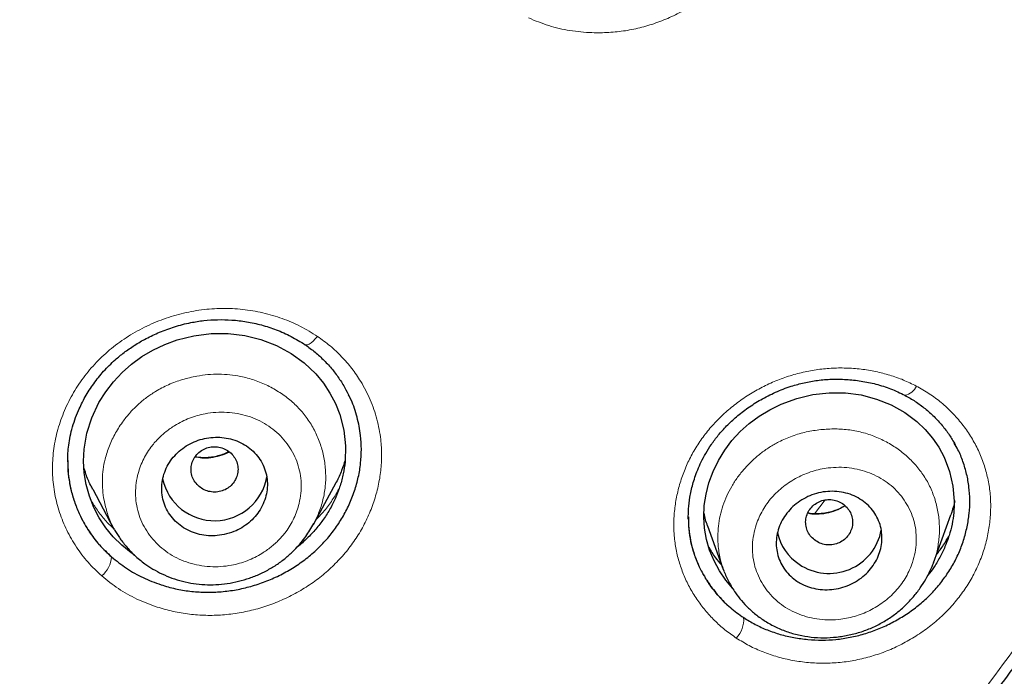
# Model space of a CAD drawing. Header units: millimetres. Extents: x 8 to 846, y 12 to 2113.
# Tile 285 of 515: x 507 to 524, y 1793 to 1804. Entities that reach past the tile are written whole.
import ezdxf

# ---------------------------------------------------------------- set-up
doc = ezdxf.new("R2010")
doc.units = ezdxf.units.MM

msp = doc.modelspace()

# ---------------------------------------------------------------- linework, layer by layer
at = {"color": 7, "linetype": 'Continuous', "lineweight": 30}
for p, q in [((508.039, 1796.345), (508.039, 1796.323)), ((508.462, 1795.854), (508.818, 1795.185)), ((512.221, 1795.254), (512.604, 1795.972)), ((518.602, 1795.371), (518.603, 1795.351)), ((522.776, 1794.6), (523.068, 1795.419)), ((508.834, 1795.168), (508.822, 1795.188)), ((518.927, 1795.234), (519.194, 1794.486)), ((508.837, 1795.168), (508.829, 1795.176)), ((519.209, 1794.458), (519.199, 1794.488))]:
    msp.add_line(p, q, dxfattribs=at)
at = {"color": 8, "linetype": 'Continuous', "lineweight": 0}
msp.add_line((520.93, 1795.674), (520.747, 1795.439), dxfattribs=at)
at = {"color": 7, "linetype": 'Continuous', "lineweight": 30, "flags": 128}
for points in [[(509.166, 1794.739), (509.118, 1794.77), (508.956, 1794.9), (508.812, 1795.042), (508.682, 1795.2), (508.571, 1795.368), (508.478, 1795.547), (508.404, 1795.737), (508.349, 1795.935), (508.316, 1796.135), (508.304, 1796.336), (508.314, 1796.539), (508.361, 1796.81), (508.446, 1797.074), (508.568, 1797.33), (508.682, 1797.514), (508.813, 1797.685), (508.96, 1797.842), (509.123, 1797.987), (509.299, 1798.115), (509.487, 1798.226), (509.687, 1798.321), (509.899, 1798.398), (510.184, 1798.47), (510.476, 1798.508), (510.766, 1798.51), (511.051, 1798.476), (511.326, 1798.407), (511.592, 1798.303), (511.84, 1798.169), (512.063, 1798.008), (512.259, 1797.82), (512.389, 1797.663), (512.5, 1797.494), (512.593, 1797.316), (512.667, 1797.126), (512.736, 1796.861), (512.766, 1796.593), (512.758, 1796.321), (512.758, 1796.321)], [(519.353, 1794.17), (519.237, 1794.307), (519.13, 1794.466), (519.038, 1794.636), (518.964, 1794.817), (518.911, 1795.002), (518.878, 1795.19), (518.865, 1795.382), (518.873, 1795.578), (518.902, 1795.772), (518.952, 1795.965), (519.023, 1796.156), (519.113, 1796.343), (519.22, 1796.518), (519.344, 1796.683), (519.485, 1796.836), (519.639, 1796.976), (519.807, 1797.1), (519.989, 1797.21), (520.184, 1797.306), (520.448, 1797.403), (520.723, 1797.469), (520.999, 1797.5), (521.274, 1797.498), (521.543, 1797.461), (521.807, 1797.392), (522.056, 1797.292), (522.285, 1797.164), (522.491, 1797.008), (522.631, 1796.874), (522.755, 1796.728), (522.863, 1796.57), (522.954, 1796.4), (523.048, 1796.158), (523.106, 1795.909), (523.128, 1795.652), (523.128, 1795.652)]]:
    msp.add_lwpolyline(points, dxfattribs=at)
at = {"color": 8, "linetype": 'Continuous', "lineweight": 0, "flags": 128}
msp.add_lwpolyline([(512.287, 1798.458), (512.25, 1798.415), (512.214, 1798.378), (512.178, 1798.349), (512.144, 1798.328), (512.115, 1798.316), (512.09, 1798.313), (512.078, 1798.317)], dxfattribs=at)
at = {"color": 8, "linetype": 'Continuous', "lineweight": 0}
for centre, radius, start, end in [((522.24, 1797.714), 0.263, 280.4439, 337.1981), ((508.348, 1794.724), 0.434, 307.6631, 357.2488), ((519.106, 1793.63), 0.438, 315.1553, 5.0332)]:
    msp.add_arc(centre, radius, start, end, dxfattribs=at)
at = {"color": 7, "linetype": 'Continuous', "lineweight": 30}
for centre, radius, start, end in [((510.535, 1796.224), 0.905, 192.3768, 350.0001), ((520.964, 1795.302), 0.867, 192.4379, 236.61), ((520.996, 1795.327), 0.906, 235.7799, 349.3882)]:
    msp.add_arc(centre, radius, start, end, dxfattribs=at)
for points, knots in [([(478.038, 1882.285), (478.896, 1882.275), (480.611, 1882.254), (483.18, 1882.085), (485.738, 1881.818), (488.282, 1881.442), (490.807, 1880.962), (493.308, 1880.377), (495.918, 1879.65), (498.626, 1878.762), (501.417, 1877.692), (504.148, 1876.485), (506.812, 1875.146), (509.403, 1873.68), (511.795, 1872.166), (513.995, 1870.628), (516.013, 1869.085), (517.96, 1867.459), (519.833, 1865.754), (521.626, 1863.97), (523.337, 1862.114), (524.964, 1860.187), (526.503, 1858.195), (527.952, 1856.14), (529.308, 1854.028), (530.57, 1851.861), (531.733, 1849.644), (532.795, 1847.379), (533.808, 1844.944), (534.747, 1842.335), (535.589, 1839.551), (536.286, 1836.73), (536.835, 1833.878), (537.236, 1831.004), (537.475, 1828.251), (537.574, 1825.629), (537.556, 1823.143), (537.425, 1820.66), (537.184, 1818.185), (536.832, 1815.723), (536.371, 1813.277), (535.802, 1810.852), (535.125, 1808.454), (534.342, 1806.086), (533.454, 1803.752), (532.461, 1801.459), (531.365, 1799.21), (530.17, 1797.008), (528.806, 1794.739), (527.256, 1792.418), (525.504, 1790.062), (523.633, 1787.794), (521.644, 1785.621), (519.55, 1783.541), (518.065, 1782.245), (517.323, 1781.597)], [0, 0, 0, 0, 0.017859, 0.035717, 0.053574, 0.07143, 0.089287, 0.107143, 0.125, 0.145832, 0.166666, 0.1875, 0.208333, 0.229166, 0.249999, 0.267856, 0.285713, 0.303571, 0.321429, 0.339287, 0.357144, 0.375001, 0.392858, 0.410715, 0.428572, 0.446429, 0.464286, 0.482143, 0.500002, 0.520835, 0.541668, 0.562501, 0.583334, 0.604167, 0.624999, 0.642856, 0.660713, 0.678571, 0.696428, 0.714286, 0.732144, 0.750003, 0.76786, 0.785718, 0.803575, 0.821433, 0.839289, 0.857146, 0.875003, 0.895835, 0.916668, 0.9375, 0.958333, 0.979167, 1, 1, 1, 1]), ([(478.038, 1768.871), (478.645, 1768.876), (479.858, 1768.887), (481.674, 1768.973), (483.484, 1769.11), (485.288, 1769.304), (487.085, 1769.552), (488.872, 1769.856), (490.596, 1770.202), (492.255, 1770.586), (493.851, 1771.003), (495.432, 1771.463), (496.998, 1771.967), (498.55, 1772.514), (500.137, 1773.124), (501.754, 1773.8), (503.395, 1774.546), (505.006, 1775.34), (506.589, 1776.181), (508.142, 1777.071), (509.668, 1778.008), (511.124, 1778.965), (512.509, 1779.937), (513.823, 1780.915), (515.105, 1781.929), (516.356, 1782.978), (517.576, 1784.061), (518.798, 1785.211), (520.018, 1786.429), (521.228, 1787.717), (522.396, 1789.041), (523.52, 1790.401), (524.602, 1791.797), (525.642, 1793.23), (526.612, 1794.657), (527.511, 1796.072), (528.34, 1797.464), (529.125, 1798.876), (529.867, 1800.307), (530.564, 1801.756), (531.236, 1803.267), (531.878, 1804.839), (532.485, 1806.474), (533.038, 1808.126), (533.538, 1809.796), (533.984, 1811.484), (534.378, 1813.192), (534.708, 1814.867), (534.979, 1816.504), (535.193, 1818.095), (535.36, 1819.688), (535.478, 1821.283), (535.549, 1822.881), (535.572, 1824.526), (535.543, 1826.217), (535.456, 1827.953), (535.312, 1829.687), (535.111, 1831.419), (534.854, 1833.15), (534.54, 1834.877), (534.181, 1836.547), (533.783, 1838.155), (533.353, 1839.7), (532.878, 1841.229), (532.357, 1842.742), (531.792, 1844.24), (531.191, 1845.699), (530.557, 1847.12), (529.893, 1848.502), (529.189, 1849.867), (528.444, 1851.215), (527.66, 1852.546), (526.836, 1853.859), (525.975, 1855.15), (525.065, 1856.436), (524.109, 1857.711), (523.102, 1858.975), (522.06, 1860.21), (520.981, 1861.414), (519.866, 1862.589), (518.733, 1863.715), (517.585, 1864.793), (516.424, 1865.825), (515.232, 1866.827), (514.01, 1867.798), (512.756, 1868.74), (511.472, 1869.65), (510.162, 1870.527), (508.812, 1871.379), (507.422, 1872.204), (505.991, 1873.001), (504.537, 1873.757), (503.062, 1874.472), (501.565, 1875.145), (500.072, 1875.767), (498.584, 1876.339), (497.105, 1876.862), (495.61, 1877.347), (494.098, 1877.792), (492.57, 1878.197), (491.026, 1878.564), (489.47, 1878.889), (487.883, 1879.179), (486.269, 1879.428), (484.628, 1879.635), (482.984, 1879.797), (481.338, 1879.912), (479.689, 1879.983), (478.588, 1879.992), (478.038, 1879.997)], [0, 0, 0, 0, 0.010081, 0.020137, 0.030179, 0.040216, 0.050257, 0.060311, 0.070335, 0.079491, 0.088633, 0.097767, 0.1069, 0.116039, 0.125192, 0.135253, 0.145282, 0.155288, 0.16528, 0.175267, 0.185259, 0.195301, 0.204496, 0.213673, 0.222839, 0.232002, 0.241168, 0.250345, 0.260322, 0.270285, 0.280246, 0.290212, 0.300194, 0.310203, 0.320293, 0.329526, 0.338727, 0.347904, 0.357065, 0.366218, 0.375372, 0.385323, 0.395264, 0.405207, 0.415162, 0.425139, 0.435149, 0.445226, 0.454443, 0.463632, 0.472801, 0.481959, 0.491116, 0.500279, 0.510233, 0.520184, 0.530144, 0.540125, 0.550137, 0.560192, 0.570258, 0.579448, 0.588609, 0.59775, 0.60688, 0.616007, 0.625139, 0.633867, 0.642594, 0.651329, 0.660077, 0.668845, 0.677642, 0.686473, 0.695244, 0.704395, 0.713529, 0.722653, 0.731774, 0.740899, 0.750037, 0.758756, 0.767483, 0.776222, 0.78498, 0.793764, 0.802579, 0.811433, 0.820208, 0.829363, 0.838502, 0.847632, 0.856762, 0.865897, 0.875044, 0.883755, 0.89247, 0.901196, 0.909939, 0.918704, 0.927499, 0.936329, 0.945126, 0.954305, 0.963462, 0.972602, 0.981734, 0.990864, 1, 1, 1, 1]), ([(535.073, 1824.397), (535.066, 1823.725), (535.051, 1822.382), (534.932, 1820.371), (534.742, 1818.364), (534.474, 1816.362), (534.129, 1814.366), (533.717, 1812.417), (533.244, 1810.522), (532.715, 1808.685), (532.121, 1806.869), (531.461, 1805.073), (530.724, 1803.268), (529.908, 1801.458), (529.008, 1799.648), (528.038, 1797.869), (527, 1796.122), (525.893, 1794.407), (524.742, 1792.761), (523.556, 1791.186), (522.339, 1789.684), (521.07, 1788.224), (519.748, 1786.806), (518.352, 1785.41), (516.88, 1784.039), (515.33, 1782.699), (513.726, 1781.411), (512.067, 1780.176), (510.358, 1778.997), (508.639, 1777.9), (506.922, 1776.885), (505.209, 1775.949), (503.465, 1775.073), (501.691, 1774.255), (499.855, 1773.483), (497.956, 1772.762), (495.995, 1772.096), (494.005, 1771.499), (491.985, 1770.97), (489.939, 1770.512), (487.915, 1770.132), (485.922, 1769.828), (483.966, 1769.596), (482.008, 1769.43), (480.046, 1769.329), (478.039, 1769.294), (475.989, 1769.329), (473.899, 1769.439), (471.814, 1769.623), (469.736, 1769.882), (467.665, 1770.215), (465.649, 1770.612), (463.692, 1771.068), (461.798, 1771.576), (459.928, 1772.146), (458.081, 1772.777), (456.215, 1773.485), (454.335, 1774.275), (452.445, 1775.15), (450.593, 1776.091), (448.777, 1777.097), (446.997, 1778.168), (445.29, 1779.281), (443.66, 1780.427), (442.108, 1781.599), (440.602, 1782.82), (439.144, 1784.088), (437.701, 1785.433), (436.278, 1786.855), (434.883, 1788.358), (433.548, 1789.908), (432.272, 1791.504), (431.053, 1793.15), (429.917, 1794.808), (428.862, 1796.472), (427.89, 1798.133), (426.98, 1799.822), (426.132, 1801.539), (425.331, 1803.319), (424.581, 1805.161), (423.889, 1807.061), (423.27, 1808.981), (422.725, 1810.921), (422.252, 1812.885), (421.859, 1814.835), (421.544, 1816.763), (421.303, 1818.662), (421.132, 1820.568), (421.025, 1822.48), (421.012, 1823.758), (421.006, 1824.397)], [0, 0, 0, 0, 0.011647, 0.023279, 0.034914, 0.046569, 0.058262, 0.069997, 0.081033, 0.092045, 0.103046, 0.114051, 0.125075, 0.136674, 0.148268, 0.159874, 0.171507, 0.183184, 0.194903, 0.205931, 0.216944, 0.227954, 0.238974, 0.250018, 0.2616, 0.2732, 0.284834, 0.296518, 0.308264, 0.319998, 0.330999, 0.341975, 0.352941, 0.363907, 0.374886, 0.386463, 0.398058, 0.409684, 0.421356, 0.433089, 0.444843, 0.455871, 0.466863, 0.477832, 0.488791, 0.499751, 0.51144, 0.523115, 0.53479, 0.54648, 0.558201, 0.569925, 0.580927, 0.591892, 0.602833, 0.61376, 0.624687, 0.6364, 0.648087, 0.659761, 0.671439, 0.683135, 0.694871, 0.705904, 0.716895, 0.727858, 0.738804, 0.749746, 0.761426, 0.773081, 0.784724, 0.796373, 0.808043, 0.819784, 0.830839, 0.841857, 0.852852, 0.863839, 0.87483, 0.886496, 0.898127, 0.909738, 0.921348, 0.932974, 0.944696, 0.955762, 0.96681, 0.977856, 0.988914, 1, 1, 1, 1]), ([(421.626, 1820.903), (421.63, 1820.848), (421.638, 1820.728), (421.654, 1820.534), (421.672, 1820.308), (421.694, 1820.05), (421.718, 1819.768), (421.746, 1819.472), (421.791, 1819.007), (421.859, 1818.385), (421.95, 1817.641), (422.046, 1816.946), (422.144, 1816.293), (422.248, 1815.649), (422.388, 1814.851), (422.571, 1813.899), (422.809, 1812.791), (423.069, 1811.69), (423.366, 1810.544), (423.702, 1809.355), (424.082, 1808.125), (424.492, 1806.904), (424.931, 1805.693), (425.4, 1804.494), (425.898, 1803.305), (426.425, 1802.129), (426.982, 1800.963), (427.568, 1799.808), (428.184, 1798.665), (428.827, 1797.536), (429.497, 1796.422), (430.191, 1795.329), (430.906, 1794.258), (431.643, 1793.211), (432.404, 1792.18), (433.193, 1791.161), (434.012, 1790.153), (434.861, 1789.158), (435.735, 1788.183), (436.632, 1787.229), (437.552, 1786.295), (438.495, 1785.382), (439.46, 1784.492), (440.448, 1783.623), (441.456, 1782.778), (442.484, 1781.956), (443.532, 1781.157), (444.593, 1780.386), (445.664, 1779.645), (446.746, 1778.932), (447.844, 1778.245), (448.965, 1777.577), (450.11, 1776.931), (451.277, 1776.306), (452.46, 1775.709), (453.658, 1775.139), (454.869, 1774.596), (456.094, 1774.081), (457.331, 1773.595), (458.58, 1773.137), (459.839, 1772.709), (461.107, 1772.309), (462.385, 1771.938), (463.664, 1771.598), (464.943, 1771.288), (466.219, 1771.01), (467.501, 1770.76), (468.797, 1770.537), (470.107, 1770.342), (471.43, 1770.175), (472.758, 1770.039), (474.088, 1769.933), (475.422, 1769.858), (476.759, 1769.813), (478.097, 1769.8), (479.434, 1769.816), (480.768, 1769.863), (482.099, 1769.941), (483.426, 1770.049), (484.743, 1770.187), (486.047, 1770.353), (487.339, 1770.547), (488.626, 1770.769), (489.917, 1771.022), (491.21, 1771.306), (492.506, 1771.622), (493.795, 1771.967), (495.075, 1772.341), (496.346, 1772.744), (497.606, 1773.176), (498.855, 1773.637), (500.09, 1774.126), (501.311, 1774.642), (502.519, 1775.186), (503.712, 1775.757), (504.885, 1776.351), (506.035, 1776.969), (507.163, 1777.608), (508.276, 1778.272), (509.381, 1778.965), (510.477, 1779.688), (511.562, 1780.442), (512.63, 1781.221), (513.679, 1782.023), (514.708, 1782.85), (515.716, 1783.699), (516.702, 1784.57), (517.665, 1785.462), (518.604, 1786.374), (519.52, 1787.308), (520.413, 1788.262), (521.278, 1789.231), (522.113, 1790.213), (522.92, 1791.208), (523.703, 1792.221), (524.468, 1793.259), (525.213, 1794.322), (525.937, 1795.408), (526.634, 1796.511), (527.304, 1797.629), (527.946, 1798.761), (528.56, 1799.908), (529.145, 1801.065), (529.7, 1802.233), (530.225, 1803.411), (530.721, 1804.6), (531.188, 1805.802), (531.625, 1807.014), (532.033, 1808.237), (532.412, 1809.468), (532.76, 1810.708), (533.079, 1811.955), (533.367, 1813.208), (533.624, 1814.467), (533.814, 1815.524), (533.953, 1816.388), (534.053, 1817.064), (534.148, 1817.769), (534.222, 1818.387), (534.279, 1818.901), (534.319, 1819.295), (534.354, 1819.667), (534.38, 1819.972), (534.4, 1820.216), (534.415, 1820.402), (534.427, 1820.561), (534.437, 1820.692), (534.446, 1820.792), (534.451, 1820.852), (534.453, 1820.878)], [0, 0, 0, 0, 0.000972, 0.00214, 0.003506, 0.005071, 0.006833, 0.008669, 0.010483, 0.01536, 0.020074, 0.024147, 0.02815, 0.032108, 0.036022, 0.042913, 0.049781, 0.056648, 0.063516, 0.07132, 0.079124, 0.086927, 0.094729, 0.102526, 0.110315, 0.118106, 0.125905, 0.133736, 0.141568, 0.149401, 0.157234, 0.165071, 0.172773, 0.180477, 0.188169, 0.195855, 0.203695, 0.211534, 0.219373, 0.22721, 0.235046, 0.242882, 0.250729, 0.258566, 0.266406, 0.274247, 0.282088, 0.289927, 0.297623, 0.305312, 0.312993, 0.320676, 0.328514, 0.336353, 0.344191, 0.352031, 0.359872, 0.367717, 0.37557, 0.383406, 0.391244, 0.399082, 0.406919, 0.414756, 0.42245, 0.430139, 0.437816, 0.445493, 0.45333, 0.461167, 0.469006, 0.476845, 0.484688, 0.492542, 0.500414, 0.508269, 0.516104, 0.523931, 0.531754, 0.539576, 0.547258, 0.554937, 0.562615, 0.570292, 0.578136, 0.585988, 0.593841, 0.601695, 0.60955, 0.617404, 0.625259, 0.633094, 0.640923, 0.648747, 0.656569, 0.664391, 0.672072, 0.679754, 0.687435, 0.695118, 0.702963, 0.710816, 0.718673, 0.72653, 0.734389, 0.742246, 0.7501, 0.757929, 0.765748, 0.773567, 0.781388, 0.789209, 0.796892, 0.804574, 0.81226, 0.819951, 0.82781, 0.835667, 0.843519, 0.85137, 0.859219, 0.867068, 0.874915, 0.882713, 0.890504, 0.898295, 0.906097, 0.913906, 0.921715, 0.929526, 0.937336, 0.945145, 0.952949, 0.960746, 0.968542, 0.972526, 0.976679, 0.980999, 0.985489, 0.988029, 0.990437, 0.992707, 0.994838, 0.996024, 0.997162, 0.998233, 0.998944, 0.999532, 1, 1, 1, 1]), ([(508.036, 1796.32), (508.036, 1796.359), (508.037, 1796.441), (508.048, 1796.575), (508.07, 1796.721), (508.106, 1796.877), (508.155, 1797.037), (508.227, 1797.222), (508.331, 1797.43), (508.474, 1797.655), (508.644, 1797.868), (508.82, 1798.043), (508.998, 1798.188), (509.173, 1798.311), (509.375, 1798.428), (509.603, 1798.535), (509.857, 1798.628), (510.11, 1798.693), (510.356, 1798.732), (510.591, 1798.747), (510.834, 1798.741), (511.084, 1798.712), (511.338, 1798.656), (511.592, 1798.573), (511.844, 1798.463), (511.999, 1798.366), (512.078, 1798.317)], [0, 0, 0, 0, 0.0251851, 0.0521811, 0.0810663, 0.1118644, 0.1434675, 0.1753144, 0.2235204, 0.2722543, 0.3215293, 0.371384, 0.4061079, 0.4440654, 0.4852949, 0.5297781, 0.5774574, 0.6282388, 0.6683083, 0.7101269, 0.7537962, 0.7993613, 0.8468242, 0.8961423, 0.9472349, 1, 1, 1, 1]), ([(512.078, 1798.317), (512.136, 1798.275), (512.25, 1798.192), (512.404, 1798.049), (512.544, 1797.895), (512.668, 1797.728), (512.773, 1797.557), (512.828, 1797.437), (512.854, 1797.38)], [0, 0, 0, 0, 0.169241, 0.338461, 0.50774, 0.677059, 0.846338, 1, 1, 1, 1]), ([(518.6, 1795.348), (518.601, 1795.405), (518.602, 1795.526), (518.626, 1795.725), (518.666, 1795.906), (518.713, 1796.062), (518.761, 1796.189), (518.821, 1796.326), (518.898, 1796.471), (518.994, 1796.624), (519.112, 1796.78), (519.254, 1796.939), (519.422, 1797.095), (519.617, 1797.246), (519.838, 1797.387), (520.086, 1797.513), (520.333, 1797.607), (520.574, 1797.673), (520.804, 1797.713), (521.044, 1797.733), (521.292, 1797.729), (521.545, 1797.702), (521.798, 1797.649), (522.05, 1797.571), (522.208, 1797.495), (522.288, 1797.456)], [0, 0, 0, 0, 0.038183, 0.080836, 0.127989, 0.153255, 0.180256, 0.210035, 0.242591, 0.277924, 0.316086, 0.357193, 0.401286, 0.448361, 0.498358, 0.551163, 0.606618, 0.649877, 0.69478, 0.741498, 0.790024, 0.840285, 0.892154, 0.945456, 1, 1, 1, 1]), ([(508.782, 1794.703), (508.865, 1794.636), (509.031, 1794.502), (509.316, 1794.344), (509.597, 1794.232), (509.866, 1794.158), (510.114, 1794.115), (510.365, 1794.097), (510.619, 1794.104), (510.872, 1794.134), (511.123, 1794.189), (511.369, 1794.267), (511.607, 1794.368), (511.835, 1794.49), (512.049, 1794.633), (512.245, 1794.794), (512.423, 1794.973), (512.581, 1795.167), (512.718, 1795.375), (512.831, 1795.595), (512.921, 1795.825), (512.987, 1796.061), (513.027, 1796.298), (513.039, 1796.536), (513.024, 1796.799), (512.968, 1797.082), (512.894, 1797.315), (512.829, 1797.436), (512.813, 1797.466)], [0, 0, 0, 0, 0.049179, 0.098102, 0.147633, 0.185158, 0.222015, 0.25859, 0.295277, 0.332291, 0.368993, 0.405769, 0.443, 0.480354, 0.517129, 0.55374, 0.590607, 0.627282, 0.66383, 0.700662, 0.738178, 0.775469, 0.812246, 0.848915, 0.885887, 0.935084, 0.984102, 1, 1, 1, 1]), ([(522.288, 1797.456), (522.348, 1797.422), (522.468, 1797.354), (522.633, 1797.23), (522.786, 1797.094), (522.923, 1796.944), (523.044, 1796.786), (523.111, 1796.673), (523.143, 1796.618)], [0, 0, 0, 0, 0.167735, 0.335759, 0.504003, 0.672299, 0.840431, 1, 1, 1, 1]), ([(510.697, 1795.082), (510.754, 1795.097), (510.86, 1795.125), (511.001, 1795.197), (511.123, 1795.283), (511.228, 1795.387), (511.316, 1795.506), (511.381, 1795.637), (511.423, 1795.776), (511.439, 1795.919), (511.429, 1796.064), (511.392, 1796.203), (511.331, 1796.334), (511.245, 1796.451), (511.14, 1796.552), (511.017, 1796.633), (510.881, 1796.694), (510.736, 1796.731), (510.588, 1796.745), (510.437, 1796.735), (510.291, 1796.704), (510.151, 1796.649), (510.021, 1796.575), (509.906, 1796.482), (509.806, 1796.372), (509.727, 1796.249), (509.67, 1796.114), (509.638, 1795.973), (509.632, 1795.828), (509.652, 1795.686), (509.698, 1795.549), (509.77, 1795.423), (509.863, 1795.311), (509.976, 1795.217), (510.104, 1795.144), (510.244, 1795.092), (510.392, 1795.063), (510.545, 1795.058), (510.646, 1795.074), (510.697, 1795.082)], [0, 0, 0, 0, 0.0310908, 0.057186, 0.0832799, 0.1095663, 0.1358529, 0.1625848, 0.1893182, 0.2165562, 0.2437966, 0.2713671, 0.2989398, 0.3265166, 0.3540943, 0.3813578, 0.4086206, 0.4353996, 0.4621766, 0.4885078, 0.5148367, 0.5409407, 0.567043, 0.5932378, 0.6194322, 0.6460077, 0.6725844, 0.6996714, 0.7267608, 0.7542572, 0.7817561, 0.8093691, 0.8369835, 0.8643724, 0.8917611, 0.9188129, 0.9458631, 0.9729328, 1, 1, 1, 1]), ([(510.273, 1795.901), (510.301, 1795.881), (510.358, 1795.841), (510.459, 1795.81), (510.564, 1795.803), (510.667, 1795.824), (510.762, 1795.87), (510.841, 1795.937), (510.899, 1796.022), (510.932, 1796.119), (510.939, 1796.221), (510.917, 1796.321), (510.87, 1796.412), (510.8, 1796.488), (510.712, 1796.544), (510.612, 1796.576), (510.506, 1796.583), (510.403, 1796.562), (510.309, 1796.516), (510.229, 1796.449), (510.172, 1796.363), (510.138, 1796.267), (510.131, 1796.165), (510.153, 1796.065), (510.2, 1795.973), (510.249, 1795.925), (510.273, 1795.901)], [0, 0, 0, 0, 0.041659, 0.083341, 0.125, 0.166659, 0.208341, 0.25, 0.291659, 0.333341, 0.375, 0.416659, 0.458341, 0.5, 0.541659, 0.583341, 0.625, 0.666659, 0.708341, 0.75, 0.791659, 0.833341, 0.875, 0.916659, 0.958341, 1, 1, 1, 1]), ([(519.543, 1793.669), (519.607, 1793.629), (519.736, 1793.549), (519.946, 1793.455), (520.166, 1793.38), (520.397, 1793.326), (520.635, 1793.293), (520.875, 1793.282), (521.115, 1793.294), (521.355, 1793.329), (521.593, 1793.387), (521.824, 1793.467), (522.049, 1793.569), (522.265, 1793.692), (522.469, 1793.834), (522.657, 1793.993), (522.825, 1794.167), (522.974, 1794.356), (523.102, 1794.556), (523.208, 1794.767), (523.291, 1794.987), (523.35, 1795.213), (523.386, 1795.442), (523.397, 1795.669), (523.382, 1795.894), (523.343, 1796.114), (523.28, 1796.327), (523.209, 1796.503), (523.15, 1796.604), (523.129, 1796.64)], [0, 0, 0, 0, 0.0375153, 0.0748536, 0.1123825, 0.1504637, 0.1886402, 0.226238, 0.263628, 0.3011877, 0.3387598, 0.3761308, 0.413708, 0.4518919, 0.4902892, 0.5279156, 0.5651903, 0.6025446, 0.6400251, 0.6773329, 0.7148932, 0.7531229, 0.7910717, 0.8285446, 0.8659421, 0.9036672, 0.9410666, 0.9783694, 1, 1, 1, 1]), ([(510.781, 1796.495), (510.753, 1796.481), (510.692, 1796.451), (510.592, 1796.42), (510.481, 1796.396), (510.361, 1796.389), (510.267, 1796.394), (510.217, 1796.407), (510.208, 1796.409)], [0, 0, 0, 0, 0.156108, 0.335624, 0.516684, 0.719925, 0.948834, 1, 1, 1, 1]), ([(508.039, 1796.334), (508.038, 1796.3), (508.036, 1796.194), (508.057, 1796.016), (508.099, 1795.803), (508.165, 1795.595), (508.26, 1795.371), (508.393, 1795.138), (508.569, 1794.904), (508.711, 1794.77), (508.782, 1794.703)], [0, 0, 0, 0, 0.054606, 0.171988, 0.289256, 0.407455, 0.527606, 0.686337, 0.842988, 1, 1, 1, 1]), ([(508.464, 1795.855), (508.451, 1795.877), (508.404, 1795.96), (508.352, 1796.087), (508.321, 1796.195), (508.31, 1796.235)], [0, 0, 0, 0, 0.185486, 0.693676, 1, 1, 1, 1]), ([(512.758, 1796.321), (512.749, 1796.253), (512.731, 1796.117), (512.676, 1795.915), (512.603, 1795.718), (512.508, 1795.527), (512.395, 1795.346), (512.263, 1795.174), (512.113, 1795.018), (512.003, 1794.915), (511.94, 1794.87), (511.937, 1794.867)], [0, 0, 0, 0, 0.123793, 0.248255, 0.372595, 0.496107, 0.621384, 0.745006, 0.868255, 0.992422, 1, 1, 1, 1]), ([(512.759, 1796.346), (512.74, 1796.289), (512.698, 1796.163), (512.644, 1796.038), (512.605, 1795.974), (512.604, 1795.972)], [0, 0, 0, 0, 0.45126, 0.989428, 1, 1, 1, 1]), ([(520.592, 1794.213), (520.563, 1794.227), (520.505, 1794.253), (520.411, 1794.313), (520.315, 1794.395), (520.225, 1794.505), (520.158, 1794.627), (520.114, 1794.757), (520.095, 1794.893), (520.099, 1795.03), (520.128, 1795.167), (520.18, 1795.299), (520.255, 1795.423), (520.351, 1795.536), (520.466, 1795.634), (520.598, 1795.716), (520.742, 1795.776), (520.895, 1795.813), (521.052, 1795.824), (521.208, 1795.811), (521.356, 1795.773), (521.493, 1795.711), (521.615, 1795.628), (521.717, 1795.529), (521.798, 1795.414), (521.857, 1795.288), (521.891, 1795.155), (521.902, 1795.018), (521.888, 1794.881), (521.85, 1794.746), (521.789, 1794.617), (521.707, 1794.496), (521.603, 1794.388), (521.481, 1794.296), (521.344, 1794.223), (521.196, 1794.171), (521.042, 1794.144), (520.886, 1794.141), (520.733, 1794.163), (520.639, 1794.196), (520.592, 1794.213)], [0, 0, 0, 0, 0.017723, 0.035446, 0.062718, 0.089988, 0.116528, 0.143065, 0.169015, 0.194961, 0.220696, 0.246429, 0.272425, 0.29842, 0.325065, 0.351712, 0.379119, 0.40653, 0.43445, 0.462374, 0.490316, 0.51826, 0.545744, 0.573226, 0.599993, 0.626757, 0.652857, 0.678955, 0.704704, 0.730451, 0.756314, 0.782176, 0.808592, 0.83501, 0.862191, 0.889376, 0.917042, 0.94471, 0.972354, 1, 1, 1, 1]), ([(520.771, 1794.975), (520.801, 1794.958), (520.861, 1794.925), (520.965, 1794.904), (521.071, 1794.909), (521.171, 1794.941), (521.26, 1794.996), (521.331, 1795.071), (521.378, 1795.162), (521.401, 1795.262), (521.396, 1795.364), (521.363, 1795.461), (521.306, 1795.546), (521.228, 1795.615), (521.133, 1795.661), (521.03, 1795.682), (520.925, 1795.678), (520.824, 1795.646), (520.736, 1795.591), (520.665, 1795.515), (520.617, 1795.424), (520.595, 1795.325), (520.6, 1795.223), (520.633, 1795.126), (520.689, 1795.039), (520.743, 1794.997), (520.771, 1794.975)], [0, 0, 0, 0, 0.041659, 0.083341, 0.125, 0.166659, 0.208341, 0.25, 0.291659, 0.333341, 0.375, 0.416659, 0.458341, 0.5, 0.541659, 0.583341, 0.625, 0.666659, 0.708341, 0.75, 0.791659, 0.833341, 0.875, 0.916659, 0.958341, 1, 1, 1, 1]), ([(521.268, 1795.573), (521.262, 1795.57), (521.224, 1795.545), (521.147, 1795.51), (521.038, 1795.47), (520.922, 1795.444), (520.799, 1795.433), (520.701, 1795.435), (520.648, 1795.447), (520.635, 1795.45)], [0, 0, 0, 0, 0.030112, 0.201281, 0.371663, 0.542456, 0.72963, 0.938117, 1, 1, 1, 1]), ([(523.128, 1795.652), (523.127, 1795.587), (523.124, 1795.457), (523.093, 1795.26), (523.043, 1795.066), (522.973, 1794.875), (522.883, 1794.691), (522.786, 1794.528), (522.712, 1794.434), (522.68, 1794.394)], [0, 0, 0, 0, 0.147293, 0.296451, 0.444552, 0.59252, 0.743245, 0.891225, 1, 1, 1, 1]), ([(523.136, 1795.658), (523.133, 1795.641), (523.117, 1795.561), (523.09, 1795.482), (523.068, 1795.419)], [0, 0, 0, 0, 0.20818, 1, 1, 1, 1]), ([(518.602, 1795.386), (518.602, 1795.337), (518.602, 1795.218), (518.627, 1795.031), (518.673, 1794.827), (518.742, 1794.63), (518.832, 1794.439), (518.954, 1794.238), (519.112, 1794.033), (519.312, 1793.834), (519.466, 1793.724), (519.543, 1793.669)], [0, 0, 0, 0, 0.070245, 0.173463, 0.275654, 0.378001, 0.481467, 0.586986, 0.72564, 0.862628, 1, 1, 1, 1]), ([(518.929, 1795.234), (518.916, 1795.268), (518.89, 1795.336), (518.875, 1795.408), (518.868, 1795.445)], [0, 0, 0, 0, 0.491763, 1, 1, 1, 1]), ([(508.831, 1795.166), (508.843, 1795.145), (508.869, 1795.099), (508.918, 1795.029), (508.971, 1794.956), (509.051, 1794.854), (509.173, 1794.725), (509.328, 1794.597), (509.487, 1794.493), (509.641, 1794.411), (509.81, 1794.34), (509.99, 1794.285), (510.177, 1794.247), (510.368, 1794.228), (510.56, 1794.228), (510.753, 1794.247), (510.944, 1794.284), (511.131, 1794.339), (511.312, 1794.411), (511.484, 1794.5), (511.644, 1794.603), (511.791, 1794.719), (511.942, 1794.865), (512.094, 1795.046), (512.181, 1795.196), (512.224, 1795.27)], [0, 0, 0, 0, 0.018738, 0.038601, 0.060353, 0.084477, 0.136845, 0.19424, 0.235303, 0.27857, 0.324007, 0.370302, 0.416512, 0.462701, 0.508952, 0.555286, 0.601689, 0.648136, 0.69461, 0.741081, 0.786762, 0.831363, 0.874944, 0.938518, 1, 1, 1, 1]), ([(522.827, 1794.743), (522.869, 1794.797), (522.946, 1794.897), (523.008, 1795.006), (523.036, 1795.057)], [0, 0, 0, 0, 0.5354547, 1, 1, 1, 1]), ([(518.948, 1794.873), (518.984, 1794.81), (519.046, 1794.701), (519.13, 1794.607), (519.165, 1794.568)], [0, 0, 0, 0, 0.580843, 1, 1, 1, 1]), ([(519.207, 1794.457), (519.219, 1794.428), (519.244, 1794.368), (519.293, 1794.274), (519.345, 1794.18), (519.413, 1794.074), (519.505, 1793.955), (519.625, 1793.827), (519.767, 1793.704), (519.933, 1793.59), (520.119, 1793.491), (520.319, 1793.413), (520.529, 1793.358), (520.745, 1793.329), (520.962, 1793.323), (521.179, 1793.341), (521.393, 1793.381), (521.601, 1793.443), (521.798, 1793.526), (521.982, 1793.628), (522.15, 1793.747), (522.301, 1793.879), (522.434, 1794.021), (522.548, 1794.169), (522.642, 1794.318), (522.721, 1794.464), (522.76, 1794.561), (522.778, 1794.608)], [0, 0, 0, 0, 0.020814, 0.042653, 0.066496, 0.092493, 0.129544, 0.169329, 0.21183, 0.257012, 0.304664, 0.352563, 0.400077, 0.447341, 0.494395, 0.541208, 0.587742, 0.633984, 0.679729, 0.724527, 0.768399, 0.81134, 0.853303, 0.894221, 0.932997, 0.968055, 1, 1, 1, 1])]:
    msp.add_open_spline(points, degree=3, knots=knots, dxfattribs=at)
at = {"color": 8, "linetype": 'Continuous', "lineweight": 0}
for points, knots in [([(421.73, 1824.347), (421.737, 1823.68), (421.752, 1822.346), (421.871, 1820.349), (422.061, 1818.355), (422.33, 1816.366), (422.674, 1814.386), (423.083, 1812.46), (423.551, 1810.594), (424.073, 1808.787), (424.659, 1807), (425.309, 1805.234), (426.035, 1803.457), (426.84, 1801.674), (427.73, 1799.887), (428.689, 1798.13), (429.719, 1796.402), (430.816, 1794.706), (431.954, 1793.08), (433.125, 1791.528), (434.322, 1790.05), (435.571, 1788.614), (436.87, 1787.221), (438.246, 1785.845), (439.701, 1784.491), (441.237, 1783.163), (442.825, 1781.888), (444.466, 1780.667), (446.153, 1779.504), (447.847, 1778.424), (449.537, 1777.426), (451.224, 1776.507), (452.943, 1775.644), (454.693, 1774.838), (456.509, 1774.075), (458.39, 1773.361), (460.334, 1772.701), (462.306, 1772.11), (464.304, 1771.588), (466.324, 1771.136), (468.32, 1770.763), (470.283, 1770.465), (472.211, 1770.237), (474.145, 1770.075), (476.083, 1769.977), (478.064, 1769.944), (480.085, 1769.979), (482.141, 1770.088), (484.191, 1770.27), (486.236, 1770.525), (488.277, 1770.853), (490.269, 1771.245), (492.208, 1771.696), (494.087, 1772.201), (495.942, 1772.767), (497.774, 1773.394), (499.617, 1774.095), (501.468, 1774.874), (503.322, 1775.733), (505.14, 1776.657), (506.922, 1777.645), (508.673, 1778.698), (510.356, 1779.795), (511.97, 1780.928), (513.507, 1782.089), (514.998, 1783.297), (516.442, 1784.553), (517.868, 1785.882), (519.272, 1787.287), (520.646, 1788.768), (521.963, 1790.297), (523.222, 1791.873), (524.425, 1793.498), (525.547, 1795.135), (526.587, 1796.776), (527.546, 1798.413), (528.444, 1800.077), (529.28, 1801.768), (530.072, 1803.525), (530.814, 1805.345), (531.501, 1807.23), (532.114, 1809.137), (532.655, 1811.067), (533.124, 1813.019), (533.511, 1814.95), (533.821, 1816.851), (534.057, 1818.719), (534.225, 1820.591), (534.329, 1822.468), (534.342, 1823.721), (534.349, 1824.347)], [0, 0, 0, 0, 0.0117137, 0.0234149, 0.0351216, 0.0468522, 0.0586247, 0.070364, 0.0813631, 0.0923367, 0.1032992, 0.1142649, 0.1252481, 0.1368316, 0.148424, 0.1600419, 0.1717018, 0.1834199, 0.1951477, 0.206154, 0.2171342, 0.2281014, 0.2390684, 0.2500482, 0.2616874, 0.2733323, 0.2849979, 0.2966994, 0.3084517, 0.3201468, 0.3311024, 0.3420458, 0.3529893, 0.3639449, 0.3749251, 0.3865672, 0.398212, 0.409874, 0.4215681, 0.4333088, 0.4450345, 0.4560332, 0.4670091, 0.4779743, 0.4889413, 0.4999221, 0.5115701, 0.5232038, 0.5348379, 0.5464871, 0.5581659, 0.5699121, 0.5809668, 0.5919838, 0.6029753, 0.6139537, 0.6249313, 0.6365724, 0.6481884, 0.6597941, 0.6714039, 0.6830322, 0.6947667, 0.7058318, 0.7168559, 0.7278515, 0.7388313, 0.7498078, 0.7614587, 0.7730925, 0.7847248, 0.7963708, 0.8080459, 0.8197857, 0.8308292, 0.8418316, 0.8528066, 0.8637681, 0.8747299, 0.8864319, 0.8981149, 0.9097963, 0.9214933, 0.9332235, 0.9449736, 0.9560095, 0.967015, 0.9780052, 0.9889952, 1, 1, 1, 1]), ([(518.218, 1808.795), (518.305, 1808.764), (518.479, 1808.704), (518.725, 1808.581), (518.955, 1808.435), (519.191, 1808.247), (519.423, 1808.012), (519.635, 1807.724), (519.788, 1807.436), (519.894, 1807.159), (519.961, 1806.9), (519.998, 1806.633), (520.005, 1806.36), (519.985, 1806.086), (519.936, 1805.815), (519.858, 1805.551), (519.751, 1805.294), (519.618, 1805.047), (519.46, 1804.813), (519.276, 1804.595), (519.069, 1804.393), (518.844, 1804.211), (518.604, 1804.052), (518.349, 1803.916), (518.084, 1803.805), (517.81, 1803.719), (517.531, 1803.661), (517.246, 1803.631), (516.929, 1803.627), (516.585, 1803.661), (516.221, 1803.743), (515.996, 1803.836), (515.882, 1803.882)], [0, 0, 0, 0, 0.031438, 0.062586, 0.093768, 0.125309, 0.167193, 0.208598, 0.250268, 0.281474, 0.312464, 0.343585, 0.375181, 0.406843, 0.437988, 0.468956, 0.500095, 0.531267, 0.562244, 0.593382, 0.625031, 0.656508, 0.687623, 0.718702, 0.750071, 0.78114, 0.812108, 0.843307, 0.875062, 0.91693, 0.95833, 1, 1, 1, 1]), ([(508.614, 1794.38), (508.534, 1794.456), (508.374, 1794.606), (508.177, 1794.869), (508.015, 1795.153), (507.891, 1795.456), (507.81, 1795.772), (507.772, 1796.096), (507.778, 1796.426), (507.83, 1796.755), (507.928, 1797.079), (508.067, 1797.392), (508.246, 1797.686), (508.461, 1797.958), (508.71, 1798.203), (508.991, 1798.419), (509.298, 1798.599), (509.624, 1798.744), (509.965, 1798.85), (510.313, 1798.917), (510.665, 1798.942), (511.015, 1798.925), (511.358, 1798.866), (511.689, 1798.769), (512.002, 1798.636), (512.192, 1798.518), (512.287, 1798.458)], [0, 0, 0, 0, 0.041512, 0.082971, 0.125017, 0.166952, 0.20839, 0.249971, 0.291631, 0.333135, 0.375189, 0.417224, 0.458645, 0.500136, 0.541765, 0.583169, 0.625071, 0.666867, 0.708335, 0.750133, 0.7916, 0.833037, 0.875122, 0.916785, 0.958205, 1, 1, 1, 1]), ([(512.287, 1798.458), (512.361, 1798.405), (512.507, 1798.3), (512.702, 1798.116), (512.877, 1797.914), (513.044, 1797.67), (513.193, 1797.382), (513.307, 1797.049), (513.367, 1796.732), (513.384, 1796.438), (513.37, 1796.171), (513.325, 1795.905), (513.251, 1795.642), (513.15, 1795.384), (513.023, 1795.138), (512.87, 1794.905), (512.692, 1794.688), (512.493, 1794.487), (512.273, 1794.306), (512.034, 1794.146), (511.779, 1794.009), (511.512, 1793.895), (511.237, 1793.807), (510.956, 1793.746), (510.672, 1793.711), (510.388, 1793.703), (510.106, 1793.723), (509.828, 1793.771), (509.527, 1793.853), (509.212, 1793.978), (508.892, 1794.155), (508.707, 1794.305), (508.614, 1794.38)], [0, 0, 0, 0, 0.031434, 0.06258, 0.093764, 0.125309, 0.167191, 0.208595, 0.250268, 0.281474, 0.312464, 0.343585, 0.375181, 0.406841, 0.437986, 0.468956, 0.500095, 0.531264, 0.56224, 0.59338, 0.625031, 0.656507, 0.687622, 0.718701, 0.750071, 0.781143, 0.812111, 0.843309, 0.875062, 0.916935, 0.958335, 1, 1, 1, 1]), ([(519.417, 1793.321), (519.351, 1793.367), (519.22, 1793.459), (519.044, 1793.618), (518.883, 1793.793), (518.741, 1793.984), (518.617, 1794.188), (518.516, 1794.403), (518.438, 1794.625), (518.385, 1794.855), (518.356, 1795.091), (518.351, 1795.33), (518.372, 1795.571), (518.417, 1795.814), (518.486, 1796.054), (518.578, 1796.286), (518.692, 1796.508), (518.829, 1796.72), (518.987, 1796.919), (519.164, 1797.105), (519.36, 1797.276), (519.572, 1797.429), (519.797, 1797.565), (520.031, 1797.68), (520.274, 1797.773), (520.523, 1797.844), (520.776, 1797.893), (521.031, 1797.92), (521.287, 1797.923), (521.541, 1797.904), (521.791, 1797.863), (522.032, 1797.801), (522.264, 1797.72), (522.409, 1797.648), (522.482, 1797.613)], [0, 0, 0, 0, 0.031223, 0.062273, 0.093412, 0.124899, 0.156812, 0.188155, 0.219207, 0.250255, 0.281473, 0.312517, 0.343682, 0.375258, 0.407127, 0.438369, 0.469288, 0.500199, 0.531343, 0.562348, 0.593526, 0.625184, 0.65667, 0.687807, 0.718885, 0.7502, 0.781224, 0.812209, 0.84344, 0.875193, 0.906636, 0.937744, 0.968777, 1, 1, 1, 1]), ([(508.822, 1795.188), (508.815, 1795.199), (508.768, 1795.279), (508.709, 1795.439), (508.654, 1795.647), (508.628, 1795.841), (508.623, 1796.017), (508.636, 1796.193), (508.673, 1796.387), (508.741, 1796.597), (508.846, 1796.817), (508.969, 1797.007), (509.1, 1797.167), (509.231, 1797.3), (509.374, 1797.419), (509.547, 1797.534), (509.751, 1797.64), (509.987, 1797.729), (510.152, 1797.765), (510.234, 1797.782)], [0, 0, 0, 0, 0.012387, 0.082844, 0.153338, 0.206152, 0.258846, 0.311402, 0.363985, 0.434575, 0.505592, 0.57674, 0.630003, 0.683029, 0.735735, 0.788269, 0.858591, 0.92922, 1, 1, 1, 1]), ([(510.234, 1797.782), (510.297, 1797.792), (510.421, 1797.811), (510.61, 1797.818), (510.796, 1797.808), (511, 1797.776), (511.218, 1797.717), (511.442, 1797.624), (511.652, 1797.505), (511.842, 1797.362), (512.01, 1797.198), (512.152, 1797.013), (512.266, 1796.81), (512.351, 1796.593), (512.407, 1796.367), (512.432, 1796.136), (512.426, 1795.903), (512.385, 1795.672), (512.317, 1795.457), (512.25, 1795.324), (512.219, 1795.263)], [0, 0, 0, 0, 0.04505, 0.090029, 0.13491, 0.179694, 0.239273, 0.298771, 0.358163, 0.417385, 0.476384, 0.535255, 0.594397, 0.653762, 0.71317, 0.772418, 0.831343, 0.890023, 0.949052, 1, 1, 1, 1]), ([(522.482, 1797.613), (522.557, 1797.571), (522.706, 1797.487), (522.91, 1797.333), (523.096, 1797.161), (523.263, 1796.97), (523.408, 1796.764), (523.529, 1796.545), (523.625, 1796.314), (523.695, 1796.074), (523.738, 1795.827), (523.753, 1795.574), (523.74, 1795.318), (523.699, 1795.061), (523.632, 1794.806), (523.538, 1794.559), (523.419, 1794.322), (523.274, 1794.097), (523.106, 1793.885), (522.917, 1793.69), (522.706, 1793.511), (522.478, 1793.352), (522.236, 1793.213), (521.984, 1793.098), (521.723, 1793.008), (521.456, 1792.942), (521.186, 1792.902), (520.916, 1792.888), (520.646, 1792.899), (520.379, 1792.936), (520.119, 1792.996), (519.871, 1793.08), (519.635, 1793.187), (519.49, 1793.276), (519.417, 1793.321)], [0, 0, 0, 0, 0.0312739, 0.0623767, 0.0936171, 0.1253004, 0.1568779, 0.1880121, 0.2190127, 0.2501936, 0.2813692, 0.3123542, 0.3434876, 0.3751035, 0.4068569, 0.4380231, 0.4689496, 0.499992, 0.5311037, 0.5620767, 0.5932611, 0.6250002, 0.6565206, 0.6876446, 0.7187021, 0.7500257, 0.7810908, 0.8120705, 0.8432812, 0.8750325, 0.9065862, 0.9377286, 0.968764, 1, 1, 1, 1]), ([(510.376, 1797.142), (510.331, 1797.132), (510.241, 1797.113), (510.109, 1797.067), (509.981, 1797.01), (509.845, 1796.935), (509.706, 1796.836), (509.569, 1796.713), (509.459, 1796.586), (509.376, 1796.462), (509.313, 1796.344), (509.262, 1796.22), (509.22, 1796.078), (509.193, 1795.92), (509.187, 1795.747), (509.206, 1795.577), (509.247, 1795.412), (509.313, 1795.254), (509.401, 1795.107), (509.509, 1794.971), (509.634, 1794.851), (509.775, 1794.748), (509.931, 1794.663), (510.098, 1794.599), (510.275, 1794.556), (510.457, 1794.534), (510.642, 1794.535), (510.81, 1794.556), (510.961, 1794.591), (511.093, 1794.636), (511.221, 1794.693), (511.357, 1794.769), (511.497, 1794.867), (511.634, 1794.991), (511.743, 1795.118), (511.827, 1795.243), (511.889, 1795.362), (511.94, 1795.486), (511.981, 1795.627), (512.008, 1795.785), (512.014, 1795.958), (511.995, 1796.128), (511.953, 1796.293), (511.887, 1796.451), (511.799, 1796.598), (511.692, 1796.733), (511.566, 1796.853), (511.425, 1796.956), (511.271, 1797.04), (511.103, 1797.104), (510.927, 1797.147), (510.745, 1797.168), (510.56, 1797.169), (510.437, 1797.151), (510.376, 1797.142)], [0, 0, 0, 0, 0.015455, 0.031171, 0.046752, 0.062344, 0.083199, 0.104168, 0.124836, 0.140399, 0.155893, 0.171484, 0.187334, 0.208306, 0.229035, 0.249874, 0.270506, 0.291224, 0.312388, 0.333171, 0.354112, 0.374891, 0.395605, 0.416517, 0.437343, 0.458438, 0.479215, 0.500026, 0.515597, 0.531101, 0.546701, 0.562559, 0.583349, 0.604286, 0.625047, 0.640539, 0.656274, 0.671838, 0.687502, 0.708564, 0.729281, 0.750009, 0.770736, 0.791439, 0.812477, 0.833442, 0.854171, 0.875, 0.895706, 0.916414, 0.937479, 0.958289, 0.979237, 1, 1, 1, 1]), ([(519.199, 1794.488), (519.182, 1794.541), (519.139, 1794.667), (519.11, 1794.858), (519.101, 1795.053), (519.111, 1795.229), (519.139, 1795.404), (519.186, 1795.576), (519.253, 1795.744), (519.337, 1795.906), (519.438, 1796.06), (519.555, 1796.206), (519.684, 1796.341), (519.826, 1796.463), (519.979, 1796.572), (520.159, 1796.675), (520.369, 1796.765), (520.609, 1796.837), (520.773, 1796.86), (520.856, 1796.871)], [0, 0, 0, 0, 0.0525426, 0.1255632, 0.1803144, 0.2349511, 0.2894206, 0.3437358, 0.3982675, 0.4531207, 0.5082118, 0.56341, 0.6185618, 0.6735144, 0.72814, 0.7823836, 0.8546967, 0.927261, 1, 1, 1, 1]), ([(520.856, 1796.871), (520.938, 1796.877), (521.103, 1796.889), (521.349, 1796.869), (521.587, 1796.821), (521.814, 1796.742), (522.027, 1796.636), (522.222, 1796.505), (522.397, 1796.352), (522.549, 1796.178), (522.675, 1795.987), (522.771, 1795.779), (522.838, 1795.559), (522.874, 1795.33), (522.88, 1795.098), (522.851, 1794.866), (522.816, 1794.701), (522.78, 1794.618), (522.776, 1794.607)], [0, 0, 0, 0, 0.0665941, 0.1330629, 0.1993246, 0.2654201, 0.3314419, 0.3973966, 0.463233, 0.5288952, 0.5943886, 0.6601195, 0.726202, 0.7924607, 0.8586672, 0.9246136, 0.9902061, 1, 1, 1, 1]), ([(510.786, 1796.492), (510.781, 1796.489), (510.732, 1796.458), (510.626, 1796.421), (510.473, 1796.386), (510.329, 1796.38), (510.242, 1796.397), (510.205, 1796.404)], [0, 0, 0, 0, 0.025751, 0.284984, 0.54417, 0.803395, 1, 1, 1, 1]), ([(508.039, 1796.323), (508.038, 1796.29), (508.036, 1796.184), (508.057, 1796.007), (508.1, 1795.793), (508.166, 1795.587), (508.251, 1795.388), (508.356, 1795.198), (508.479, 1795.019), (508.62, 1794.852), (508.728, 1794.753), (508.782, 1794.703)], [0, 0, 0, 0, 0.053254, 0.171857, 0.290255, 0.408552, 0.5268, 0.645028, 0.763265, 0.881558, 1, 1, 1, 1]), ([(520.981, 1796.219), (520.936, 1796.212), (520.845, 1796.199), (520.712, 1796.162), (520.581, 1796.114), (520.455, 1796.054), (520.334, 1795.984), (520.22, 1795.903), (520.116, 1795.814), (520.021, 1795.716), (519.937, 1795.61), (519.865, 1795.497), (519.804, 1795.377), (519.751, 1795.238), (519.71, 1795.082), (519.689, 1794.91), (519.693, 1794.741), (519.721, 1794.575), (519.773, 1794.415), (519.847, 1794.264), (519.942, 1794.124), (520.055, 1793.998), (520.185, 1793.888), (520.329, 1793.796), (520.487, 1793.723), (520.656, 1793.67), (520.832, 1793.637), (521.013, 1793.626), (521.18, 1793.636), (521.33, 1793.662), (521.463, 1793.697), (521.593, 1793.745), (521.72, 1793.805), (521.84, 1793.875), (521.953, 1793.956), (522.058, 1794.046), (522.153, 1794.144), (522.237, 1794.25), (522.31, 1794.364), (522.37, 1794.484), (522.423, 1794.622), (522.464, 1794.779), (522.484, 1794.95), (522.48, 1795.12), (522.453, 1795.286), (522.401, 1795.446), (522.326, 1795.597), (522.231, 1795.737), (522.119, 1795.862), (521.989, 1795.972), (521.845, 1796.064), (521.687, 1796.137), (521.519, 1796.189), (521.342, 1796.221), (521.162, 1796.234), (521.041, 1796.224), (520.981, 1796.219)], [0, 0, 0, 0, 0.015507, 0.031239, 0.046808, 0.062453, 0.078414, 0.094045, 0.109502, 0.124946, 0.140483, 0.155963, 0.171559, 0.187438, 0.208436, 0.229159, 0.249973, 0.270534, 0.291249, 0.312484, 0.333275, 0.354264, 0.374972, 0.395744, 0.416471, 0.437493, 0.458582, 0.479352, 0.500142, 0.51571, 0.53121, 0.546802, 0.562643, 0.578239, 0.593873, 0.609637, 0.625108, 0.640605, 0.656069, 0.671669, 0.687576, 0.708606, 0.729321, 0.750088, 0.770727, 0.791436, 0.812579, 0.833512, 0.854236, 0.875081, 0.895741, 0.916445, 0.937535, 0.958321, 0.979267, 1, 1, 1, 1]), ([(512.657, 1795.873), (512.644, 1795.846), (512.596, 1795.752), (512.493, 1795.601), (512.376, 1795.45), (512.294, 1795.368), (512.267, 1795.34)], [0, 0, 0, 0, 0.137656, 0.483015, 0.827665, 1, 1, 1, 1]), ([(508.838, 1795.167), (508.787, 1795.213), (508.684, 1795.309), (508.555, 1795.475), (508.463, 1795.61), (508.423, 1795.692), (508.414, 1795.711)], [0, 0, 0, 0, 0.293464, 0.602333, 0.911824, 1, 1, 1, 1]), ([(521.269, 1795.572), (521.243, 1795.556), (521.169, 1795.509), (521.032, 1795.46), (520.869, 1795.429), (520.733, 1795.426), (520.657, 1795.441), (520.634, 1795.446)], [0, 0, 0, 0, 0.135918, 0.38416, 0.633608, 0.884789, 1, 1, 1, 1]), ([(518.603, 1795.351), (518.603, 1795.309), (518.603, 1795.197), (518.627, 1795.016), (518.674, 1794.812), (518.744, 1794.616), (518.834, 1794.428), (518.955, 1794.23), (519.113, 1794.029), (519.312, 1793.831), (519.466, 1793.723), (519.543, 1793.669)], [0, 0, 0, 0, 0.060987, 0.165293, 0.269558, 0.373844, 0.478231, 0.582719, 0.722044, 0.861212, 1, 1, 1, 1])]:
    msp.add_open_spline(points, degree=3, knots=knots, dxfattribs=at)

doc.saveas('drawing.dxf')
